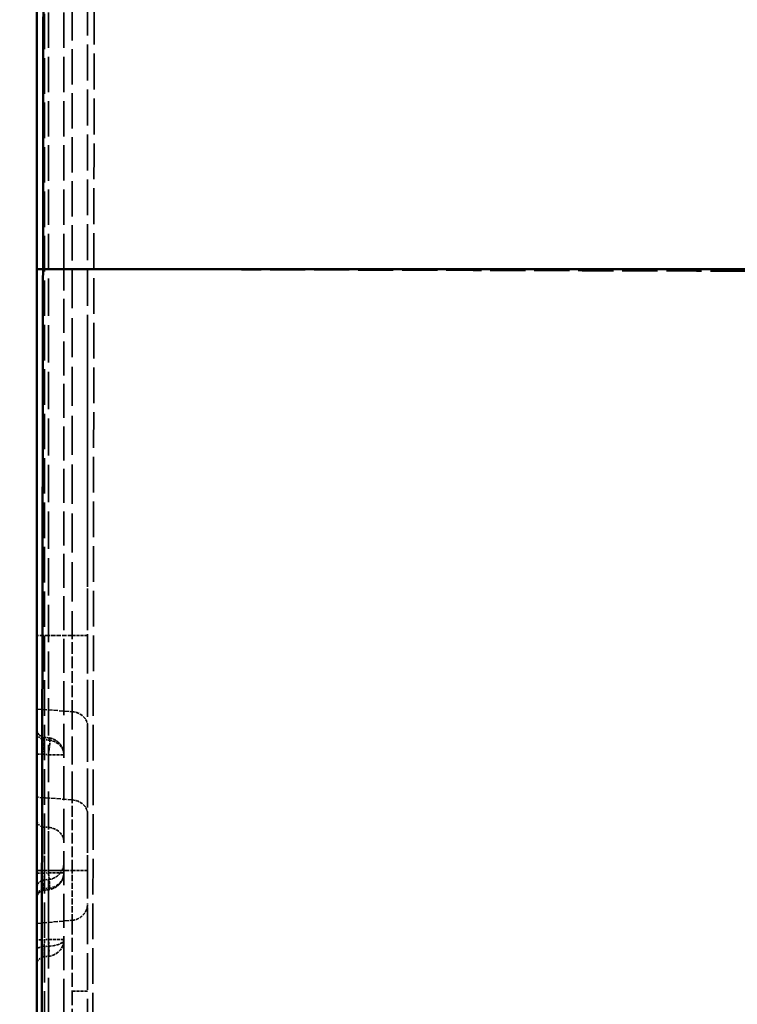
# Model space of a CAD drawing. Header units: millimetres. Extents: x 3278 to 6066, y 2420 to 4375.
# Tile 613 of 656: x 5336 to 5421, y 3384 to 3500. Entities that reach past the tile are written whole.
import ezdxf

# ---------------------------------------------------------------- set-up
doc = ezdxf.new("R2010")
doc.units = ezdxf.units.MM
doc.linetypes.add('DASHED', pattern=[0.2067, 0.1654, -0.0413])
for name, color, linetype, lineweight in [('AM_5', 3, 'Continuous', 25), ('Sichtbare Kanten(DIN)', 7, 'Continuous', 50), ('Sichtbare tangentiale Kanten(DIN)', 7, 'Continuous', 50), ('Verdeckte Kanten(DIN)', 7, 'DASHED', 35), ('Verdeckte tangentiale Kanten(DIN)', 7, 'DASHED', 35)]:
    doc.layers.add(name, color=color, linetype=linetype, lineweight=lineweight)
doc.styles.get("Standard").update_dxf_attribs({"font": 'ISOCP.SHX'})
doc.dimstyles.new('Standard$0', dxfattribs={"dimtxt": 0.18, "dimasz": 0.18, "dimexe": 0.18, "dimexo": 0.0625, "dimgap": 0.09, "dimtad": 0, "dimtih": 1, "dimtoh": 1, "dimdec": 4, "dimzin": 0, "dimdsep": 46, "dimtxsty": 'STANDARD', "dimcen": 0.09, "dimadec": 0, "dimazin": 0, "dimtfac": 1, "dimtdec": 4, "dimtofl": 0, "dimtmove": 0, "dimatfit": 3, "dimfxl": 1, "dimtolj": 1, "dimtzin": 0, "dimarcsym": 0})

# ---------------------------------------------------------------- blocks, each defined once
blk = doc.blocks.new('*D33')
at = {"layer": 'AM_5', "color": 0, "lineweight": -2, "transparency": 16777216}
for p, q in [((5338.34, 4235.23), (5308.19, 4235.23)), ((5308.37, 4233.43), (5308.37, 3736.74)), ((5308.37, 3212.97), (5308.37, 3709.65)), ((5338.34, 3211.17), (5308.19, 3211.17))]:
    blk.add_line(p, q, dxfattribs=at)
at = {"layer": 'AM_5', "color": 0, "transparency": 16777216}
for points in [[(5308.07, 4233.43), (5308.67, 4233.43), (5308.37, 4235.23)], [(5308.07, 3212.97), (5308.67, 3212.97), (5308.37, 3211.17)]]:
    blk.add_solid(points, dxfattribs=at)
at = {"layer": 'Defpoints', "color": 0, "transparency": 16777216}
for p in [(5338.4, 4235.23), (5308.37, 3211.17), (5338.4, 3211.17)]:
    blk.add_point(p, dxfattribs=at)
at = {"layer": 'AM_5', "color": 0, "transparency": 16777216, "insert": (5308.37, 3723.2), "char_height": 10, "attachment_point": 5, "rotation": 90}
blk.add_mtext('\\A1;102,5', dxfattribs=at)

msp = doc.modelspace()

# ---------------------------------------------------------------- linework, layer by layer
at = {"layer": 'Sichtbare Kanten(DIN)'}
for p, q in [((5338.404, 3962), (5338.404, 3470.376)), ((5341.604, 3470.378), (5341.604, 3470.379))]:
    msp.add_line(p, q, dxfattribs=at)
msp.add_open_spline([(5338.404, 3359.903), (5338.404, 3362.685), (5338.404, 3365.467), (5338.404, 3368.249), (5338.404, 3369.574), (5338.404, 3370.9), (5338.404, 3372.225), (5338.404, 3372.711), (5338.404, 3373.197), (5338.404, 3373.683), (5338.404, 3374.523), (5338.404, 3375.362), (5338.404, 3376.201), (5338.404, 3377.526), (5338.404, 3378.851), (5338.404, 3380.176), (5338.404, 3381.502), (5338.404, 3382.827), (5338.404, 3384.152), (5338.404, 3385.267), (5338.404, 3386.382), (5338.404, 3387.497), (5338.404, 3387.707), (5338.404, 3387.917), (5338.404, 3388.128), (5338.404, 3389.453), (5338.404, 3390.778), (5338.404, 3392.103), (5338.404, 3396.017), (5338.404, 3399.931), (5338.404, 3403.844), (5338.404, 3405.149), (5338.404, 3406.453), (5338.404, 3407.758), (5338.404, 3409.063), (5338.404, 3410.367), (5338.404, 3411.672), (5338.404, 3412.822), (5338.404, 3413.973), (5338.404, 3415.123), (5338.404, 3415.277), (5338.404, 3415.431), (5338.404, 3415.585), (5338.404, 3416.89), (5338.404, 3418.194), (5338.404, 3419.499), (5338.404, 3426.022), (5338.404, 3432.544), (5338.404, 3439.067), (5338.404, 3440.295), (5338.404, 3441.522), (5338.404, 3442.75), (5338.404, 3442.827), (5338.404, 3442.904), (5338.404, 3442.981), (5338.404, 3444.285), (5338.404, 3445.59), (5338.404, 3446.894), (5338.404, 3448.199), (5338.404, 3449.504), (5338.404, 3450.808), (5338.404, 3452.113), (5338.404, 3453.417), (5338.404, 3454.722), (5338.404, 3456.026), (5338.404, 3457.331), (5338.404, 3458.635), (5338.404, 3459.94), (5338.404, 3461.244), (5338.404, 3462.549), (5338.404, 3463.854), (5338.404, 3465.158), (5338.404, 3466.463), (5338.404, 3467.767), (5338.404, 3469.072), (5338.404, 3470.376)], degree=3, knots=[14.025171, 14.025171, 14.025171, 14.025171, 22.3712157, 22.3712157, 22.3712157, 26.3469351, 26.3469351, 26.3469351, 27.8054826, 27.8054826, 27.8054826, 30.3226545, 30.3226545, 30.3226545, 34.2983739, 34.2983739, 34.2983739, 38.2740933, 38.2740933, 38.2740933, 41.6187431, 41.6187431, 41.6187431, 42.2498127, 42.2498127, 42.2498127, 46.2255321, 46.2255321, 46.2255321, 57.9664487, 57.9664487, 57.9664487, 61.8800875, 61.8800875, 61.8800875, 65.7937263, 65.7937263, 65.7937263, 69.2452651, 69.2452651, 69.2452651, 69.7073652, 69.7073652, 69.7073652, 73.621004, 73.621004, 73.621004, 93.1891982, 93.1891982, 93.1891982, 96.871787, 96.871787, 96.871787, 97.102837, 97.102837, 97.102837, 101.0164759, 101.0164759, 101.0164759, 104.9301147, 104.9301147, 104.9301147, 108.8437536, 108.8437536, 108.8437536, 112.7573924, 112.7573924, 112.7573924, 116.6710312, 116.6710312, 116.6710312, 120.5846701, 120.5846701, 120.5846701, 124.4980469, 124.4980469, 124.4980469, 124.4980469], dxfattribs=at)
msp.add_open_spline([(5344.404, 3470.381), (5344.404, 3470.38), (5344.404, 3470.379), (5344.404, 3470.378)], degree=3, dxfattribs=at)
at = {"layer": 'Sichtbare tangentiale Kanten(DIN)'}
for p, q in [((5339.778, 3470.378), (5339.778, 3470.378)), ((5342.578, 3470.379), (5342.578, 3470.378))]:
    msp.add_line(p, q, dxfattribs=at)
msp.add_ellipse((5340.404, 3470.376), major_axis=(-2, 0), ratio=0.0009998, start_param=5.3941771, end_param=6.2830954, dxfattribs=at)
for points, degree, knots in [([(5339.143, 3470.378), (5339.17, 3490.862), (5339.196, 3511.346), (5339.222, 3531.831), (5339.249, 3552.315), (5339.276, 3572.799), (5339.304, 3593.284), (5339.358, 3634.252), (5339.414, 3675.221), (5339.47, 3716.19), (5339.512, 3747.549), (5339.555, 3778.908), (5339.598, 3810.267), (5339.611, 3819.877), (5339.624, 3829.486), (5339.637, 3839.096), (5339.692, 3880.064), (5339.746, 3921.033), (5339.8, 3962.002)], 3, [0.0001954, 0.0001954, 0.0001954, 0.0001954, 61.4529824, 61.4529824, 61.4529824, 122.9059621, 122.9059621, 122.9059621, 245.8119184, 245.8119184, 245.8119184, 339.8895416, 339.8895416, 339.8895416, 368.7178788, 368.7178788, 368.7178788, 491.6238384, 491.6238384, 491.6238384, 491.6238384]), ([(5338.946, 3364), (5338.963, 3371.172), (5338.979, 3378.407), (5338.994, 3385.683), (5339.017, 3396.5), (5339.038, 3407.369), (5339.058, 3418.125), (5339.063, 3421.382), (5339.069, 3424.631), (5339.075, 3427.88), (5339.087, 3434.606), (5339.098, 3441.282), (5339.107, 3447.806), (5339.119, 3455.334), (5339.129, 3462.663), (5339.143, 3470.378)], 3, [0.00003076, 0.00003076, 0.00003076, 0.00003076, 0.2022706, 0.2022706, 0.2022706, 0.50291621, 0.50291621, 0.50291621, 0.5939393, 0.5939393, 0.5939393, 0.78245261, 0.78245261, 0.78245261, 0.99999939, 0.99999939, 0.99999939, 0.99999939]), ([(5339.143, 3470.378), (5374.061, 3470.38), (5407.343, 3470.377), (5445.619, 3470.378), (5480.579, 3470.378), (5486.271, 3470.378), (5491.856, 3470.378)], 4, [0.00895417, 0.00895417, 0.00895417, 0.00895417, 0.00895417, 0.25763795, 0.25763795, 0.30700745, 0.30700745, 0.30700745, 0.30700745, 0.30700745])]:
    msp.add_open_spline(points, degree=degree, knots=knots, dxfattribs=at)
msp.add_open_spline([(5345.136, 3470.378), (5345.136, 3470.379), (5345.136, 3470.38), (5345.136, 3470.381)], degree=3, dxfattribs=at)
at = {"layer": 'Verdeckte Kanten(DIN)', "ltscale": 25.244919}
msp.add_line((5341.604, 3470.379), (5341.604, 4161.78), dxfattribs=at)
at = {"layer": 'Verdeckte Kanten(DIN)', "ltscale": 24.240145}
msp.add_line((5341.604, 3357.643), (5341.604, 3470.378), dxfattribs=at)
at = {"layer": 'Verdeckte Kanten(DIN)', "ltscale": 0.000217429}
msp.add_line((5344.404, 3470.354), (5344.404, 3470.355), dxfattribs=at)
at = {"layer": 'Verdeckte Kanten(DIN)', "ltscale": 0.502225}
msp.add_line((5339.903, 3415.093), (5339.254, 3415.191), dxfattribs=at)
at = {"layer": 'Verdeckte Kanten(DIN)', "ltscale": 0.352831}
msp.add_line((5339.317, 3398.363), (5339.778, 3398.403), dxfattribs=at)
at = {"layer": 'Verdeckte Kanten(DIN)', "ltscale": 3.192367}
msp.add_line((5338.404, 3393.228), (5342.578, 3393.593), dxfattribs=at)
at = {"layer": 'Verdeckte Kanten(DIN)', "ltscale": 0.353396}
msp.add_line((5339.778, 3389.348), (5339.317, 3389.308), dxfattribs=at)
at = {"layer": 'Verdeckte Kanten(DIN)', "ltscale": 2.260439}
msp.add_arc((5339.604, 3391.34), 2, 275, 360, dxfattribs=at)
at = {"layer": 'Verdeckte Kanten(DIN)', "ltscale": 1.13017}
msp.add_arc((5339.404, 3388.311), 1, 95, 180, dxfattribs=at)
for centre, ratio, start_param, end_param in [((5339.404, 3415.774), 0.8660262, 0, 1.4835299), ((5339.404, 3413.185), 0.00001, 4.8000943, 6.3121413)]:
    msp.add_ellipse(centre, major_axis=(-1, 0), ratio=ratio, start_param=start_param, end_param=end_param, dxfattribs=at)
at = {"layer": 'Verdeckte Kanten(DIN)', "ltscale": 2.260439}
for ratio, start_param, end_param in [(0.8660262, 0, 1.4835299), (0.00001, 4.7995135, 6.2737556)]:
    msp.add_ellipse((5339.604, 3413.115), major_axis=(2, 0), ratio=ratio, start_param=start_param, end_param=end_param, dxfattribs=at)
at = {"layer": 'Verdeckte Kanten(DIN)', "ltscale": 0.002317}
msp.add_ellipse((5339.604, 3413.115), major_axis=(0.3, 1.977), ratio=0.0861793, start_param=0, end_param=0.0015859, dxfattribs=at)
at = {"layer": 'Verdeckte Kanten(DIN)', "ltscale": 2.260229}
msp.add_ellipse((5339.604, 3399.204), major_axis=(2, 0), ratio=0.9214703, start_param=4.799793, end_param=6.2831848, dxfattribs=at)
at = {"layer": 'Verdeckte Kanten(DIN)', "ltscale": 2.26044}
msp.add_ellipse((5339.604, 3399.204), major_axis=(2, 0), ratio=0.00001, start_param=4.7999569, end_param=6.303111, dxfattribs=at)
at = {"layer": 'Verdeckte Kanten(DIN)', "ltscale": 25.625788}
msp.add_open_spline([(5344.404, 3735.218), (5344.404, 3713.146), (5344.404, 3691.074), (5344.404, 3669.002), (5344.404, 3663.663), (5344.404, 3658.324), (5344.404, 3652.985), (5344.404, 3636.251), (5344.404, 3619.519), (5344.404, 3602.786), (5344.404, 3580.716), (5344.404, 3558.645), (5344.404, 3536.57), (5344.404, 3525.535), (5344.404, 3514.498), (5344.404, 3503.463), (5344.404, 3492.434), (5344.404, 3481.408), (5344.404, 3470.381)], degree=3, knots=[0, 0, 0, 0, 66.2170134, 66.2170134, 66.2170134, 82.2340833, 82.2340833, 82.2340833, 132.4375579, 132.4375579, 132.4375579, 198.6558327, 198.6558327, 198.6558327, 231.7599288, 231.7599288, 231.7599288, 264.8425079, 264.8425079, 264.8425079, 264.8425079], dxfattribs=at)
at = {"layer": 'Verdeckte Kanten(DIN)', "ltscale": 0.017618}
msp.add_open_spline([(5344.404, 3470.378), (5344.404, 3470.37), (5344.404, 3470.363), (5344.404, 3470.355)], degree=3, dxfattribs=at)
at = {"layer": 'Verdeckte Kanten(DIN)', "ltscale": 26.010389}
msp.add_open_spline([(5344.404, 3470.354), (5344.404, 3465.872), (5344.404, 3461.391), (5344.404, 3456.91), (5344.404, 3452.428), (5344.404, 3447.946), (5344.404, 3443.465), (5344.404, 3434.505), (5344.404, 3425.544), (5344.404, 3416.576), (5344.404, 3412.095), (5344.404, 3407.612), (5344.404, 3403.132), (5344.404, 3400.982), (5344.404, 3398.832), (5344.404, 3396.683), (5344.404, 3394.351), (5344.404, 3392.02), (5344.404, 3389.688), (5344.404, 3385.541), (5344.404, 3381.393), (5344.404, 3377.246), (5344.404, 3376.912), (5344.404, 3376.579), (5344.404, 3376.245), (5344.404, 3374.004), (5344.404, 3371.764), (5344.404, 3369.523), (5344.404, 3367.294), (5344.404, 3365.065), (5344.404, 3362.835)], degree=3, knots=[0, 0, 0, 0, 13.4461447, 13.4461447, 13.4461447, 26.8962334, 26.8962334, 26.8962334, 53.7876096, 53.7876096, 53.7876096, 67.2255306, 67.2255306, 67.2255306, 73.6742854, 73.6742854, 73.6742854, 80.6701311, 80.6701311, 80.6701311, 93.113153, 93.113153, 93.113153, 94.1147573, 94.1147573, 94.1147573, 100.8370462, 100.8370462, 100.8370462, 107.5267697, 107.5267697, 107.5267697, 107.5267697], dxfattribs=at)
at = {"layer": 'Verdeckte Kanten(DIN)', "ltscale": 24.680124}
msp.add_open_spline([(5344.404, 3397.196), (5344.404, 3418.45), (5344.404, 3439.705), (5344.404, 3460.96)], degree=3, dxfattribs=at)
at = {"layer": 'Verdeckte Kanten(DIN)', "ltscale": 1.082006}
msp.add_open_spline([(5338.404, 3416.18), (5338.404, 3416.18), (5338.404, 3416.18), (5338.404, 3416.18), (5338.404, 3416.18), (5338.404, 3416.179), (5338.404, 3416.179), (5338.404, 3416.179), (5338.404, 3416.178), (5338.404, 3416.176), (5338.404, 3416.173), (5338.404, 3416.13), (5338.407, 3416.089), (5338.423, 3415.968), (5338.444, 3415.888), (5338.504, 3415.737), (5338.543, 3415.664), (5338.638, 3415.531), (5338.694, 3415.471), (5338.819, 3415.365), (5338.888, 3415.319), (5339.053, 3415.238), (5339.153, 3415.207), (5339.254, 3415.191)], degree=3, knots=[0, 0, 0, 0, 0.00001187, 0.00001187, 0.00003558, 0.00003558, 0.00008299, 0.00008299, 0.00017783, 0.00017783, 0.00093653, 0.00093653, 0.01309803, 0.01309803, 0.03756036, 0.03756036, 0.06202131, 0.06202131, 0.08648293, 0.08648293, 0.11094692, 0.11094692, 0.14165936, 0.14165936, 0.14165936, 0.14165936], dxfattribs=at)
at = {"layer": 'Verdeckte Kanten(DIN)', "ltscale": 4.83908e-05}
msp.add_open_spline([(5339.254, 3415.191), (5339.254, 3415.191), (5339.254, 3415.191), (5339.254, 3415.191)], degree=3, dxfattribs=at)
at = {"layer": 'Verdeckte Kanten(DIN)', "ltscale": 2.164317}
msp.add_open_spline([(5339.903, 3415.093), (5340.112, 3415.061), (5340.319, 3414.995), (5340.698, 3414.803), (5340.875, 3414.674), (5341.174, 3414.373), (5341.3, 3414.196), (5341.489, 3413.816), (5341.554, 3413.607), (5341.597, 3413.304), (5341.604, 3413.21), (5341.604, 3413.115)], degree=3, knots=[0, 0, 0, 0, 0.06353389, 0.06353389, 0.12740752, 0.12740752, 0.19101901, 0.19101901, 0.25476173, 0.25476173, 0.28298973, 0.28298973, 0.28298973, 0.28298973], dxfattribs=at)
at = {"layer": 'Verdeckte Kanten(DIN)', "ltscale": 2.26024}
msp.add_open_spline([(5339.778, 3398.403), (5339.989, 3398.421), (5340.199, 3398.475), (5340.589, 3398.642), (5340.773, 3398.759), (5341.091, 3399.042), (5341.228, 3399.21), (5341.441, 3399.577), (5341.519, 3399.781), (5341.583, 3400.092), (5341.596, 3400.197), (5341.603, 3400.328), (5341.603, 3400.355), (5341.604, 3400.384), (5341.604, 3400.387), (5341.604, 3400.39), (5341.604, 3400.392), (5341.604, 3400.394), (5341.604, 3400.394), (5341.604, 3400.395), (5341.604, 3400.395), (5341.604, 3400.395), (5341.604, 3400.395), (5341.604, 3400.395)], degree=3, knots=[0, 0, 0, 0, 0.06343158, 0.06343158, 0.12735458, 0.12735458, 0.19092941, 0.19092941, 0.25467087, 0.25467087, 0.28618606, 0.28618606, 0.29419614, 0.29419614, 0.29494693, 0.29494693, 0.29533836, 0.29533836, 0.29553407, 0.29553407, 0.29555853, 0.29555853, 0.29557077, 0.29557077, 0.29557077, 0.29557077], dxfattribs=at)
at = {"layer": 'Verdeckte Kanten(DIN)', "ltscale": 2.193445}
msp.add_open_spline([(5341.604, 3399.204), (5341.604, 3399.107), (5341.596, 3399.009), (5341.568, 3398.819), (5341.547, 3398.725), (5341.46, 3398.431), (5341.366, 3398.236), (5341.126, 3397.89), (5340.976, 3397.734), (5340.639, 3397.48), (5340.447, 3397.379), (5340.124, 3397.269), (5339.995, 3397.239), (5339.865, 3397.222)], degree=3, knots=[0, 0, 0, 0, 0.02923201, 0.02923201, 0.05786302, 0.05786302, 0.12116001, 0.12116001, 0.1844556, 0.1844556, 0.24775149, 0.24775149, 0.28700541, 0.28700541, 0.28700541, 0.28700541], dxfattribs=at)
at = {"layer": 'Verdeckte Kanten(DIN)', "ltscale": 1.132585}
msp.add_open_spline([(5338.404, 3397.366), (5338.404, 3397.476), (5338.422, 3397.588), (5338.493, 3397.793), (5338.544, 3397.889), (5338.672, 3398.057), (5338.751, 3398.131), (5338.925, 3398.251), (5339.022, 3398.297), (5339.186, 3398.345), (5339.251, 3398.357), (5339.317, 3398.363)], degree=3, knots=[0, 0, 0, 0, 0.03348423, 0.03348423, 0.06513215, 0.06513215, 0.09677957, 0.09677957, 0.12842708, 0.12842708, 0.14805412, 0.14805412, 0.14805412, 0.14805412], dxfattribs=at)
at = {"layer": 'Verdeckte Kanten(DIN)', "ltscale": 0.000663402}
msp.add_open_spline([(5339.778, 3398.403), (5339.778, 3398.403), (5339.778, 3398.403), (5339.778, 3398.403)], degree=3, dxfattribs=at)
at = {"layer": 'Verdeckte Kanten(DIN)', "ltscale": 1.098966}
msp.add_open_spline([(5339.275, 3397.144), (5339.17, 3397.13), (5339.066, 3397.099), (5338.874, 3397.007), (5338.785, 3396.945), (5338.632, 3396.797), (5338.567, 3396.71), (5338.469, 3396.522), (5338.434, 3396.419), (5338.413, 3396.287), (5338.409, 3396.26), (5338.406, 3396.22), (5338.405, 3396.206), (5338.404, 3396.186), (5338.404, 3396.179), (5338.404, 3396.169), (5338.404, 3396.166), (5338.404, 3396.161), (5338.404, 3396.159), (5338.404, 3396.157), (5338.404, 3396.156), (5338.404, 3396.154), (5338.404, 3396.154), (5338.404, 3396.153), (5338.404, 3396.153), (5338.404, 3396.153), (5338.404, 3396.153), (5338.404, 3396.153), (5338.404, 3396.153), (5338.404, 3396.152), (5338.404, 3396.152), (5338.404, 3396.152)], degree=3, knots=[0, 0, 0, 0, 0.03175835, 0.03175835, 0.06369014, 0.06369014, 0.09548362, 0.09548362, 0.12735128, 0.12735128, 0.13542873, 0.13542873, 0.13949146, 0.13949146, 0.14152594, 0.14152594, 0.14254371, 0.14254371, 0.14305319, 0.14305319, 0.14330998, 0.14330998, 0.14344558, 0.14344558, 0.14349036, 0.14349036, 0.14353417, 0.14353417, 0.14357624, 0.14357624, 0.14371537, 0.14371537, 0.14371537, 0.14371537], dxfattribs=at)
at = {"layer": 'Verdeckte Kanten(DIN)', "ltscale": 0.455874}
msp.add_open_spline([(5339.866, 3397.222), (5339.669, 3397.196), (5339.472, 3397.17), (5339.274, 3397.144)], degree=3, dxfattribs=at)
at = {"layer": 'Verdeckte Kanten(DIN)', "ltscale": 0.001951}
msp.add_open_spline([(5339.275, 3397.144), (5339.275, 3397.144), (5339.275, 3397.144), (5339.275, 3397.144)], degree=3, dxfattribs=at)
at = {"layer": 'Verdeckte Kanten(DIN)', "ltscale": 0.003114}
msp.add_open_spline([(5339.866, 3397.222), (5339.866, 3397.222), (5339.865, 3397.222), (5339.865, 3397.222)], degree=3, dxfattribs=at)
at = {"layer": 'Verdeckte Kanten(DIN)', "ltscale": 2.260216}
msp.add_open_spline([(5342.578, 3393.593), (5342.789, 3393.611), (5342.999, 3393.664), (5343.389, 3393.832), (5343.573, 3393.949), (5343.891, 3394.231), (5344.028, 3394.4), (5344.241, 3394.767), (5344.319, 3394.971), (5344.375, 3395.245), (5344.386, 3395.312), (5344.4, 3395.448), (5344.404, 3395.517), (5344.404, 3395.585)], degree=3, knots=[0, 0, 0, 0, 0.06343135, 0.06343135, 0.12735418, 0.12735418, 0.19092892, 0.19092892, 0.25467035, 0.25467035, 0.27502354, 0.27502354, 0.29558252, 0.29558252, 0.29558252, 0.29558252], dxfattribs=at)
at = {"layer": 'Verdeckte tangentiale Kanten(DIN)', "ltscale": 25.236374}
msp.add_line((5339.778, 3470.378), (5339.778, 4161.545), dxfattribs=at)
at = {"layer": 'Verdeckte tangentiale Kanten(DIN)', "ltscale": 25.349535}
msp.add_line((5339.317, 4160.703), (5339.317, 3361.641), dxfattribs=at)
at = {"layer": 'Verdeckte tangentiale Kanten(DIN)', "ltscale": 25.102571}
msp.add_line((5342.578, 3989.249), (5342.578, 3470.379), dxfattribs=at)
at = {"layer": 'Verdeckte tangentiale Kanten(DIN)', "ltscale": 26.599857}
msp.add_line((5339.778, 3360.414), (5339.778, 3470.378), dxfattribs=at)
at = {"layer": 'Verdeckte tangentiale Kanten(DIN)', "ltscale": 27.873562}
msp.add_line((5342.578, 3470.378), (5342.578, 3427.167), dxfattribs=at)
at = {"layer": 'Verdeckte tangentiale Kanten(DIN)', "ltscale": 3.192367}
for p, q in [((5342.578, 3427.167), (5338.404, 3427.167)), ((5338.404, 3418.507), (5342.578, 3418.19)), ((5342.578, 3407.798), (5338.404, 3408.114)), ((5338.404, 3399.454), (5342.578, 3399.454))]:
    msp.add_line(p, q, dxfattribs=at)
at = {"layer": 'Verdeckte tangentiale Kanten(DIN)', "ltscale": 20.110895}
msp.add_line((5342.578, 3407.798), (5342.578, 3418.19), dxfattribs=at)
at = {"layer": 'Verdeckte tangentiale Kanten(DIN)', "ltscale": 0.356824}
for p, q in [((5339.317, 3414.911), (5339.778, 3414.841)), ((5339.778, 3413.115), (5339.317, 3413.185))]:
    msp.add_line(p, q, dxfattribs=at)
at = {"layer": 'Verdeckte tangentiale Kanten(DIN)', "ltscale": 0.352825}
for p, q in [((5339.317, 3404.581), (5339.778, 3404.546)), ((5339.317, 3399.454), (5339.778, 3399.454))]:
    msp.add_line(p, q, dxfattribs=at)
at = {"layer": 'Verdeckte tangentiale Kanten(DIN)', "ltscale": 0.355868}
msp.add_line((5339.317, 3399.143), (5339.778, 3399.204), dxfattribs=at)
at = {"layer": 'Verdeckte tangentiale Kanten(DIN)', "ltscale": 4.465468}
msp.add_line((5342.578, 3393.593), (5342.578, 3399.454), dxfattribs=at)
at = {"layer": 'Verdeckte tangentiale Kanten(DIN)', "ltscale": 0.355264}
msp.add_line((5339.778, 3397.369), (5339.317, 3397.311), dxfattribs=at)
at = {"layer": 'Verdeckte tangentiale Kanten(DIN)', "ltscale": 10.011011}
msp.add_line((5342.578, 3393.593), (5342.578, 3385.228), dxfattribs=at)
at = {"layer": 'Verdeckte tangentiale Kanten(DIN)', "ltscale": 0.354163}
msp.add_line((5339.778, 3391.34), (5339.317, 3391.3), dxfattribs=at)
at = {"layer": 'Verdeckte tangentiale Kanten(DIN)', "ltscale": 0.353286}
msp.add_line((5339.317, 3390.5), (5339.778, 3390.537), dxfattribs=at)
at = {"layer": 'Verdeckte tangentiale Kanten(DIN)', "ltscale": 10.01101}
msp.add_line((5342.578, 3385.228), (5342.578, 3376.862), dxfattribs=at)
at = {"layer": 'Verdeckte tangentiale Kanten(DIN)', "ltscale": 1.13017}
msp.add_arc((5339.404, 3388.311), 1, 95, 180, dxfattribs=at)
at = {"layer": 'Verdeckte tangentiale Kanten(DIN)', "ltscale": 1.347496}
msp.add_ellipse((5346.404, 3470.355), major_axis=(-2, 0), ratio=0.0070147, start_param=5.3987948, end_param=6.2831853, dxfattribs=at)
at = {"layer": 'Verdeckte tangentiale Kanten(DIN)', "ltscale": 2.260439}
for centre, ratio, start_param, end_param in [((5342.404, 3427.167), 0.00001, 6.2619504, 7.7663937), ((5342.404, 3416.465), 0.8660254, 0, 1.4835299), ((5342.404, 3406.073), 0.8660254, 0, 1.4835299), ((5342.404, 3399.454), 0.00001, 0, 1.4835298), ((5339.604, 3391.34), 0.00001, 0, 1.4835299), ((5342.404, 3385.228), 0.00001, 6.246672, 7.7661609)]:
    msp.add_ellipse(centre, major_axis=(2, 0), ratio=ratio, start_param=start_param, end_param=end_param, dxfattribs=at)
at = {"layer": 'Verdeckte tangentiale Kanten(DIN)', "ltscale": 0.795244}
msp.add_ellipse((5339.604, 3413.115), major_axis=(0.3, 1.977), ratio=0.0861793, start_param=0.0015859, end_param=0.523548, dxfattribs=at)
at = {"layer": 'Verdeckte tangentiale Kanten(DIN)', "ltscale": 2.373515}
msp.add_ellipse((5339.604, 3413.115), major_axis=(0.3, 1.977), ratio=0.0861793, start_param=4.7254473, end_param=6.2831853, dxfattribs=at)
at = {"layer": 'Verdeckte tangentiale Kanten(DIN)', "ltscale": 1.13017}
for centre, ratio, start_param, end_param in [((5339.404, 3405.444), 0.8660262, 0, 1.4835299), ((5339.404, 3399.143), 0.00001, 4.8000597, 6.3098839), ((5339.404, 3399.454), 0.00001, 0.0000001, 1.4835298), ((5339.404, 3391.3), 0.00001, 6.2831739, 7.766715)]:
    msp.add_ellipse(centre, major_axis=(-1, 0), ratio=ratio, start_param=start_param, end_param=end_param, dxfattribs=at)
at = {"layer": 'Verdeckte tangentiale Kanten(DIN)', "ltscale": 2.260414}
msp.add_ellipse((5339.604, 3402.821), major_axis=(2, 0), ratio=0.8660262, start_param=0.0000168, end_param=1.4835299, dxfattribs=at)
at = {"layer": 'Verdeckte tangentiale Kanten(DIN)', "ltscale": 2.26044}
msp.add_ellipse((5339.604, 3399.454), major_axis=(2, 0), ratio=0.00001, start_param=0, end_param=1.4835299, dxfattribs=at)
at = {"layer": 'Verdeckte tangentiale Kanten(DIN)', "ltscale": 1.130168}
msp.add_ellipse((5339.404, 3396.394), major_axis=(-1, 0), ratio=0.9199056, start_param=4.7996581, end_param=6.2831853, dxfattribs=at)
at = {"layer": 'Verdeckte tangentiale Kanten(DIN)', "ltscale": 1.130165}
msp.add_ellipse((5339.404, 3390.1), major_axis=(-1, 0), ratio=0.4014075, start_param=4.7996614, end_param=6.2831853, dxfattribs=at)
at = {"layer": 'Verdeckte tangentiale Kanten(DIN)', "ltscale": 2.261443}
msp.add_ellipse((5339.604, 3391.34), major_axis=(2, 0), ratio=0.4029996, start_param=4.799681, end_param=6.2838693, dxfattribs=at)
at = {"layer": 'Verdeckte tangentiale Kanten(DIN)', "ltscale": 2.38184}
msp.add_ellipse((5339.604, 3391.34), major_axis=(0.174, -1.992), ratio=0.0868267, start_param=0, end_param=1.5632017, dxfattribs=at)
at = {"layer": 'Verdeckte tangentiale Kanten(DIN)', "ltscale": 25.62661}
msp.add_open_spline([(5345.136, 3470.381), (5345.159, 3488.242), (5345.237, 3549.088), (5345.355, 3637.38), (5345.45, 3707.826), (5345.487, 3735.228)], degree=3, knots=[0.0155073, 0.0155073, 0.0155073, 0.0155073, 53.5638555, 182.6342485, 264.8683318, 264.8683318, 264.8683318, 264.8683318], dxfattribs=at)
at = {"layer": 'Verdeckte tangentiale Kanten(DIN)', "ltscale": 25.477654}
msp.add_open_spline([(5344.95, 3365.046), (5344.955, 3366.549), (5344.959, 3368.052), (5344.964, 3369.556), (5344.971, 3371.794), (5344.977, 3374.032), (5344.983, 3376.271), (5344.983, 3376.429), (5344.984, 3376.587), (5344.984, 3376.744), (5344.995, 3381.066), (5345.006, 3385.388), (5345.015, 3389.71), (5345.023, 3393.189), (5345.03, 3396.669), (5345.037, 3400.148), (5345.039, 3401.152), (5345.041, 3402.155), (5345.043, 3403.157), (5345.051, 3407.635), (5345.058, 3412.112), (5345.065, 3416.59), (5345.075, 3422.811), (5345.084, 3429.035), (5345.093, 3435.256), (5345.096, 3437.996), (5345.1, 3440.736), (5345.103, 3443.475), (5345.109, 3447.958), (5345.114, 3452.441), (5345.12, 3456.924), (5345.121, 3457.503), (5345.121, 3458.083), (5345.122, 3458.662), (5345.127, 3462.563), (5345.132, 3466.464), (5345.137, 3470.365)], degree=3, knots=[0.00002522, 0.00002522, 0.00002522, 0.00002522, 0.04284781, 0.04284781, 0.04284781, 0.10661313, 0.10661313, 0.10661313, 0.11111072, 0.11111072, 0.11111072, 0.23422636, 0.23422636, 0.23422636, 0.33333217, 0.33333217, 0.33333217, 0.36190229, 0.36190229, 0.36190229, 0.48945313, 0.48945313, 0.48945313, 0.66666613, 0.66666613, 0.66666613, 0.74470058, 0.74470058, 0.74470058, 0.87238747, 0.87238747, 0.87238747, 0.88888871, 0.88888871, 0.88888871, 1, 1, 1, 1], dxfattribs=at)
at = {"layer": 'Verdeckte tangentiale Kanten(DIN)', "ltscale": 0.009382}
msp.add_open_spline([(5345.136, 3470.366), (5345.136, 3470.37), (5345.136, 3470.374), (5345.136, 3470.378)], degree=3, dxfattribs=at)
at = {"layer": 'Verdeckte tangentiale Kanten(DIN)', "ltscale": 25.110378}
msp.add_open_spline([(5345.137, 3470.365), (5345.974, 3470.363), (5346.811, 3470.361), (5347.648, 3470.359), (5348.492, 3470.356), (5349.336, 3470.354), (5350.179, 3470.352), (5351.864, 3470.348), (5353.545, 3470.343), (5355.223, 3470.339), (5357.832, 3470.332), (5360.432, 3470.324), (5363.023, 3470.317), (5363.761, 3470.315), (5364.498, 3470.313), (5365.235, 3470.311), (5371.874, 3470.292), (5378.451, 3470.273), (5384.959, 3470.254), (5389.302, 3470.241), (5393.615, 3470.228), (5397.894, 3470.215), (5400.031, 3470.209), (5402.16, 3470.202), (5404.281, 3470.196), (5410.661, 3470.176), (5416.964, 3470.156), (5423.183, 3470.136), (5429.421, 3470.116), (5435.575, 3470.096), (5441.636, 3470.075), (5443.658, 3470.068), (5445.671, 3470.061), (5447.672, 3470.054), (5451.691, 3470.04), (5455.667, 3470.026), (5459.598, 3470.011), (5462.55, 3470.001), (5465.477, 3469.99), (5468.377, 3469.979), (5471.282, 3469.968), (5474.161, 3469.957), (5477.011, 3469.946), (5477.654, 3469.944), (5478.296, 3469.941), (5478.937, 3469.939), (5481.139, 3469.931), (5483.323, 3469.922), (5485.49, 3469.914), (5487.593, 3469.906), (5489.679, 3469.897), (5491.749, 3469.889)], degree=3, knots=[0, 0, 0, 0, 0.01540699, 0.01540699, 0.01540699, 0.03097233, 0.03097233, 0.03097233, 0.06208709, 0.06208709, 0.06208709, 0.110475, 0.110475, 0.110475, 0.12426099, 0.12426099, 0.12426099, 0.24850854, 0.24850854, 0.24850854, 0.33142499, 0.33142499, 0.33142499, 0.37284338, 0.37284338, 0.37284338, 0.4974713, 0.4974713, 0.4974713, 0.62248141, 0.62248141, 0.62248141, 0.66418897, 0.66418897, 0.66418897, 0.74793521, 0.74793521, 0.74793521, 0.81083273, 0.81083273, 0.81083273, 0.87383821, 0.87383821, 0.87383821, 0.88806299, 0.88806299, 0.88806299, 0.9369651, 0.9369651, 0.9369651, 0.98440804, 0.98440804, 0.98440804, 0.98440804], dxfattribs=at)
at = {"layer": 'Verdeckte tangentiale Kanten(DIN)', "ltscale": 8.269626}
msp.add_open_spline([(5342.578, 3418.19), (5342.578, 3418.388), (5342.578, 3418.606), (5342.578, 3418.843), (5342.578, 3419.146), (5342.578, 3419.48), (5342.578, 3419.84), (5342.578, 3420.044), (5342.578, 3420.256), (5342.578, 3420.475), (5342.578, 3420.946), (5342.578, 3421.451), (5342.578, 3421.983), (5342.578, 3422.516), (5342.578, 3423.077), (5342.578, 3423.657), (5342.578, 3423.929), (5342.578, 3424.204), (5342.578, 3424.483), (5342.578, 3424.924), (5342.578, 3425.374), (5342.578, 3425.825), (5342.578, 3425.877), (5342.578, 3425.929), (5342.578, 3425.981), (5342.578, 3426.154), (5342.578, 3426.327), (5342.578, 3426.5), (5342.578, 3426.612), (5342.578, 3426.723), (5342.578, 3426.835), (5342.578, 3426.891), (5342.578, 3426.946), (5342.578, 3427.001), (5342.578, 3427.057), (5342.578, 3427.112), (5342.578, 3427.167)], degree=3, knots=[0, 0, 0, 0, 0.1099685, 0.1099685, 0.1099685, 0.2505425, 0.2505425, 0.2505425, 0.3299055, 0.3299055, 0.3299055, 0.4999025, 0.4999025, 0.4999025, 0.6700945, 0.6700945, 0.6700945, 0.7496601, 0.7496601, 0.7496601, 0.875567, 0.875567, 0.875567, 0.8900315, 0.8900315, 0.8900315, 0.93822, 0.93822, 0.93822, 0.9692531, 0.9692531, 0.9692531, 0.9846665, 0.9846665, 0.9846665, 1, 1, 1, 1], dxfattribs=at)
at = {"layer": 'Verdeckte tangentiale Kanten(DIN)', "ltscale": 2.3915}
msp.add_open_spline([(5339.317, 3413.185), (5339.313, 3413.23), (5339.31, 3413.274), (5339.307, 3413.318), (5339.305, 3413.341), (5339.304, 3413.364), (5339.302, 3413.386), (5339.301, 3413.408), (5339.299, 3413.429), (5339.298, 3413.45), (5339.292, 3413.538), (5339.286, 3413.625), (5339.281, 3413.71), (5339.271, 3413.88), (5339.262, 3414.044), (5339.254, 3414.197), (5339.247, 3414.348), (5339.241, 3414.489), (5339.237, 3414.613), (5339.233, 3414.736), (5339.231, 3414.843), (5339.231, 3414.93), (5339.231, 3415.017), (5339.233, 3415.083), (5339.237, 3415.127), (5339.241, 3415.171), (5339.247, 3415.192), (5339.254, 3415.191)], degree=3, knots=[0, 0, 0, 0, 0.03180404, 0.03180404, 0.03180404, 0.04812766, 0.04812766, 0.04812766, 0.0634805, 0.0634805, 0.0634805, 0.1264529, 0.1264529, 0.1264529, 0.25173187, 0.25173187, 0.25173187, 0.37615956, 0.37615956, 0.37615956, 0.5, 0.5, 0.5, 0.62384044, 0.62384044, 0.62384044, 0.74672778, 0.74672778, 0.74672778, 0.74672778], dxfattribs=at)
at = {"layer": 'Verdeckte tangentiale Kanten(DIN)', "ltscale": 0.810915}
msp.add_open_spline([(5339.254, 3415.191), (5339.254, 3415.191), (5339.254, 3415.191), (5339.254, 3415.191), (5339.262, 3415.19), (5339.271, 3415.165), (5339.281, 3415.117), (5339.286, 3415.094), (5339.292, 3415.064), (5339.298, 3415.03), (5339.299, 3415.022), (5339.301, 3415.013), (5339.302, 3415.004), (5339.304, 3414.995), (5339.305, 3414.985), (5339.307, 3414.974), (5339.31, 3414.954), (5339.313, 3414.933), (5339.317, 3414.911)], degree=3, knots=[0.74677414, 0.74677414, 0.74677414, 0.74677414, 0.74826813, 0.74826813, 0.74826813, 0.8735471, 0.8735471, 0.8735471, 0.9365195, 0.9365195, 0.9365195, 0.95187234, 0.95187234, 0.95187234, 0.96819596, 0.96819596, 0.96819596, 1, 1, 1, 1], dxfattribs=at)
at = {"layer": 'Verdeckte tangentiale Kanten(DIN)', "ltscale": 7.686879}
msp.add_open_spline([(5342.578, 3399.454), (5342.578, 3399.826), (5342.578, 3400.199), (5342.578, 3400.57), (5342.578, 3401.034), (5342.578, 3401.497), (5342.578, 3401.951), (5342.578, 3402.222), (5342.578, 3402.49), (5342.578, 3402.754), (5342.578, 3403.28), (5342.578, 3403.787), (5342.578, 3404.271), (5342.578, 3404.754), (5342.578, 3405.214), (5342.578, 3405.644), (5342.578, 3405.859), (5342.578, 3406.067), (5342.578, 3406.266), (5342.578, 3406.566), (5342.578, 3406.847), (5342.578, 3407.104), (5342.578, 3407.131), (5342.578, 3407.158), (5342.578, 3407.184), (5342.578, 3407.407), (5342.578, 3407.612), (5342.578, 3407.798)], degree=3, knots=[0, 0, 0, 0, 0.1112562, 0.1112562, 0.1112562, 0.2505213, 0.2505213, 0.2505213, 0.3337685, 0.3337685, 0.3337685, 0.4999019, 0.4999019, 0.4999019, 0.666191, 0.666191, 0.666191, 0.7496845, 0.7496845, 0.7496845, 0.8755672, 0.8755672, 0.8755672, 0.8887303, 0.8887303, 0.8887303, 1, 1, 1, 1], dxfattribs=at)
at = {"layer": 'Verdeckte tangentiale Kanten(DIN)', "ltscale": 4.72361}
msp.add_open_spline([(5339.317, 3399.454), (5339.317, 3399.682), (5339.317, 3399.911), (5339.317, 3400.138), (5339.317, 3400.168), (5339.317, 3400.197), (5339.317, 3400.226), (5339.317, 3400.482), (5339.317, 3400.736), (5339.317, 3400.986), (5339.317, 3401.152), (5339.317, 3401.317), (5339.316, 3401.479), (5339.316, 3401.803), (5339.316, 3402.116), (5339.316, 3402.414), (5339.316, 3402.712), (5339.317, 3402.995), (5339.317, 3403.26), (5339.317, 3403.392), (5339.317, 3403.519), (5339.317, 3403.64), (5339.317, 3403.844), (5339.317, 3404.033), (5339.317, 3404.204), (5339.317, 3404.341), (5339.317, 3404.467), (5339.317, 3404.581)], degree=3, knots=[0, 0, 0, 0, 0.1111052, 0.1111052, 0.1111052, 0.1254336, 0.1254336, 0.1254336, 0.2502296, 0.2502296, 0.2502296, 0.3333157, 0.3333157, 0.3333157, 0.4999443, 0.4999443, 0.4999443, 0.6666799, 0.6666799, 0.6666799, 0.7498188, 0.7498188, 0.7498188, 0.8888933, 0.8888933, 0.8888933, 1, 1, 1, 1], dxfattribs=at)
at = {"layer": 'Verdeckte tangentiale Kanten(DIN)', "ltscale": 4.691413}
msp.add_open_spline([(5339.778, 3399.454), (5339.778, 3399.97), (5339.778, 3401.001), (5339.778, 3402.437), (5339.778, 3403.665), (5339.778, 3404.291), (5339.778, 3404.546)], degree=3, knots=[0, 0, 0, 0, 1.5475145, 3.0950289, 4.6260944, 6.15716, 6.15716, 6.15716, 6.15716], dxfattribs=at)
at = {"layer": 'Verdeckte tangentiale Kanten(DIN)', "ltscale": 2.386274}
msp.add_open_spline([(5339.275, 3397.144), (5339.272, 3397.143), (5339.27, 3397.146), (5339.268, 3397.15), (5339.266, 3397.154), (5339.264, 3397.16), (5339.263, 3397.167), (5339.257, 3397.196), (5339.252, 3397.251), (5339.249, 3397.331), (5339.248, 3397.37), (5339.247, 3397.416), (5339.247, 3397.468), (5339.247, 3397.52), (5339.248, 3397.577), (5339.249, 3397.64), (5339.251, 3397.765), (5339.255, 3397.91), (5339.261, 3398.069), (5339.263, 3398.109), (5339.265, 3398.15), (5339.266, 3398.191), (5339.272, 3398.316), (5339.278, 3398.448), (5339.284, 3398.584), (5339.286, 3398.607), (5339.287, 3398.63), (5339.288, 3398.652), (5339.293, 3398.752), (5339.299, 3398.854), (5339.305, 3398.956), (5339.309, 3399.018), (5339.313, 3399.081), (5339.317, 3399.143)], degree=3, knots=[0.20795343, 0.20795343, 0.20795343, 0.20795343, 0.25095574, 0.25095574, 0.25095574, 0.28660589, 0.28660589, 0.28660589, 0.42904464, 0.42904464, 0.42904464, 0.50015358, 0.50015358, 0.50015358, 0.57125991, 0.57125991, 0.57125991, 0.71368073, 0.71368073, 0.71368073, 0.74935992, 0.74935992, 0.74935992, 0.8565771, 0.8565771, 0.8565771, 0.87442644, 0.87442644, 0.87442644, 0.95219237, 0.95219237, 0.95219237, 1, 1, 1, 1], dxfattribs=at)
at = {"layer": 'Verdeckte tangentiale Kanten(DIN)', "ltscale": 2.372962}
msp.add_open_spline([(5339.778, 3399.204), (5339.786, 3399.143), (5339.809, 3398.959), (5339.851, 3398.592), (5339.893, 3398.138), (5339.917, 3397.709), (5339.917, 3397.397), (5339.897, 3397.25), (5339.875, 3397.223), (5339.866, 3397.222)], degree=3, knots=[0, 0, 0, 0, 0.04761909, 0.14285728, 0.28571452, 0.42857171, 0.57142885, 0.71428595, 0.79530708, 0.79530708, 0.79530708, 0.79530708], dxfattribs=at)
at = {"layer": 'Verdeckte tangentiale Kanten(DIN)', "ltscale": 4.003609}
msp.add_open_spline([(5339.778, 3398.403), (5339.778, 3398.403), (5339.778, 3398.277), (5339.778, 3397.84), (5339.778, 3397.495), (5339.778, 3397.369)], degree=3, knots=[0.74349922, 0.74349922, 0.74349922, 0.74349922, 0.85714287, 0.95238096, 0.99999846, 0.99999846, 0.99999846, 0.99999846], dxfattribs=at)
at = {"layer": 'Verdeckte tangentiale Kanten(DIN)', "ltscale": 0.623113}
msp.add_open_spline([(5339.317, 3397.311), (5339.315, 3397.298), (5339.312, 3397.286), (5339.31, 3397.275), (5339.306, 3397.253), (5339.303, 3397.234), (5339.3, 3397.217), (5339.296, 3397.198), (5339.293, 3397.183), (5339.289, 3397.171), (5339.288, 3397.167), (5339.287, 3397.164), (5339.286, 3397.161), (5339.282, 3397.15), (5339.278, 3397.144), (5339.275, 3397.144)], degree=3, knots=[0.00000158, 0.00000158, 0.00000158, 0.00000158, 0.02396962, 0.02396962, 0.02396962, 0.07190885, 0.07190885, 0.07190885, 0.12579616, 0.12579616, 0.12579616, 0.14370686, 0.14370686, 0.14370686, 0.2072726, 0.2072726, 0.2072726, 0.2072726], dxfattribs=at)
at = {"layer": 'Verdeckte tangentiale Kanten(DIN)', "ltscale": 0.607588}
msp.add_open_spline([(5339.865, 3397.222), (5339.858, 3397.221), (5339.839, 3397.23), (5339.81, 3397.284), (5339.786, 3397.345), (5339.778, 3397.369)], degree=3, knots=[0.79638418, 0.79638418, 0.79638418, 0.79638418, 0.857143, 0.952381, 1, 1, 1, 1], dxfattribs=at)
at = {"layer": 'Verdeckte tangentiale Kanten(DIN)', "ltscale": 7.599489}
msp.add_open_spline([(5339.778, 3390.537), (5339.778, 3390.834), (5339.778, 3391.711), (5339.778, 3393.369), (5339.778, 3395.287), (5339.778, 3396.623), (5339.778, 3397.214), (5339.778, 3397.369)], degree=3, knots=[0, 0, 0, 0, 0.04761923, 0.14285768, 0.28571498, 0.42857201, 0.48688886, 0.48688886, 0.48688886, 0.48688886], dxfattribs=at)
at = {"layer": 'Verdeckte tangentiale Kanten(DIN)', "ltscale": 2.388819}
msp.add_open_spline([(5339.317, 3391.3), (5339.312, 3391.185), (5339.307, 3391.07), (5339.303, 3390.956), (5339.302, 3390.94), (5339.302, 3390.925), (5339.301, 3390.909), (5339.297, 3390.782), (5339.293, 3390.655), (5339.29, 3390.534), (5339.288, 3390.454), (5339.286, 3390.375), (5339.285, 3390.3), (5339.282, 3390.149), (5339.281, 3390.01), (5339.281, 3389.887), (5339.281, 3389.765), (5339.282, 3389.659), (5339.285, 3389.572), (5339.286, 3389.528), (5339.288, 3389.49), (5339.29, 3389.457), (5339.293, 3389.407), (5339.297, 3389.37), (5339.301, 3389.345), (5339.302, 3389.342), (5339.302, 3389.339), (5339.303, 3389.336), (5339.307, 3389.317), (5339.312, 3389.307), (5339.317, 3389.308)], degree=3, knots=[0, 0, 0, 0, 0.1112684, 0.1112684, 0.1112684, 0.1265083, 0.1265083, 0.1265083, 0.2511376, 0.2511376, 0.2511376, 0.3338052, 0.3338052, 0.3338052, 0.5, 0.5, 0.5, 0.6661948, 0.6661948, 0.6661948, 0.7488624, 0.7488624, 0.7488624, 0.8734917, 0.8734917, 0.8734917, 0.8887316, 0.8887316, 0.8887316, 1, 1, 1, 1], dxfattribs=at)
at = {"layer": 'Verdeckte tangentiale Kanten(DIN)', "ltscale": 1.758608}
msp.add_open_spline([(5339.317, 3389.308), (5339.314, 3389.307), (5339.308, 3389.323), (5339.299, 3389.454), (5339.3, 3389.786), (5339.308, 3390.195), (5339.314, 3390.422), (5339.317, 3390.5)], degree=3, knots=[0, 0, 0, 0, 0.11113874, 0.33341622, 0.66663683, 0.88887894, 0.99998207, 0.99998207, 0.99998207, 0.99998207], dxfattribs=at)
at = {"layer": 'Verdeckte tangentiale Kanten(DIN)', "ltscale": 1.753782}
msp.add_open_spline([(5339.778, 3390.537), (5339.783, 3390.46), (5339.796, 3390.235), (5339.813, 3389.829), (5339.813, 3389.499), (5339.796, 3389.366), (5339.783, 3389.348), (5339.778, 3389.348)], degree=3, knots=[0, 0, 0, 0, 0.1111111, 0.3333333, 0.6666666, 0.8888889, 1, 1, 1, 1], dxfattribs=at)

# ---------------------------------------------------------------- dimensions: what is measured, and where the dimension line sits
at = {"layer": 'AM_5'}
dim = msp.add_linear_dim(base=(5308.372, 3211.167), p1=(5338.404, 4235.228), p2=(5338.404, 3211.167), angle=90, text='102,5', dimstyle='Standard$0', override={"dimtxt": 10, "dimasz": 1.8, "dimtih": 0, "dimdec": 1}, dxfattribs=at)
dim.commit()
dim.dimension.update_dxf_attribs({"geometry": '*D33', "text_midpoint": (5308.372, 3723.198)})

doc.saveas('drawing.dxf')
